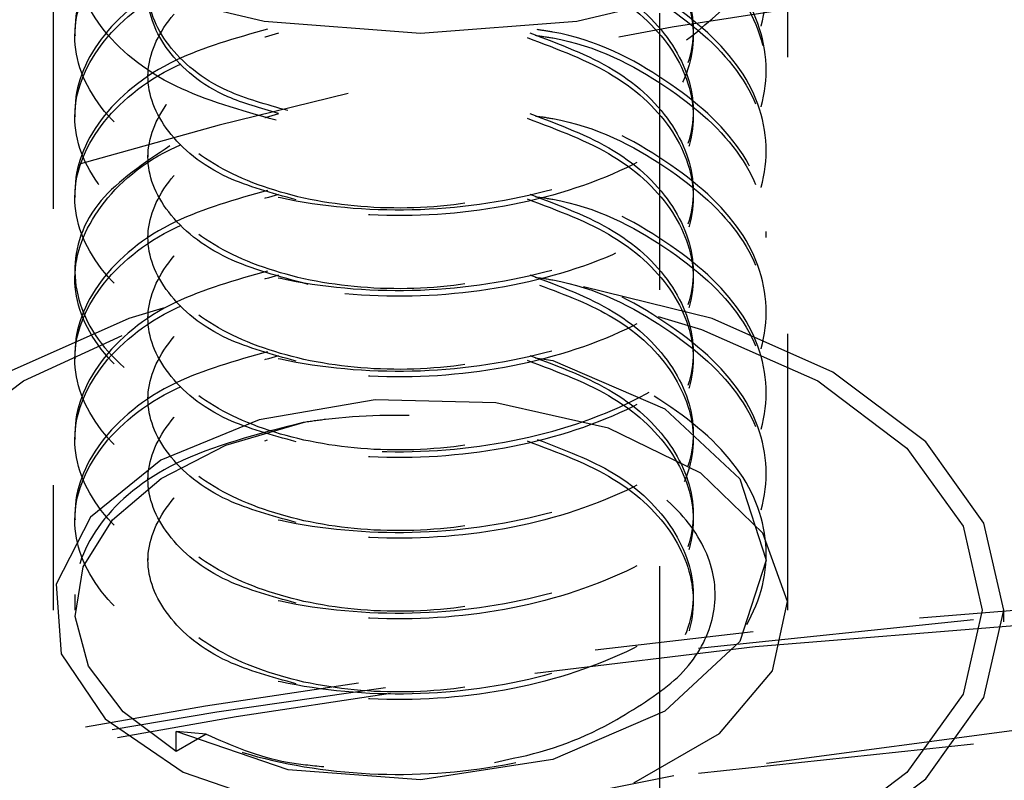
# Model space of a CAD drawing. Header units: inches. Extents: x 1907 to 2452, y -210 to -54.
# Tile 327 of 656: x 1991.881 to 1992.237, y -191.757 to -191.482. Entities that reach past the tile are written whole.
import ezdxf

# ---------------------------------------------------------------- set-up
doc = ezdxf.new("R2010")
doc.units = ezdxf.units.IN
doc.header["$LTSCALE"] = 0.5
doc.header["$MEASUREMENT"] = 0
doc.linetypes.add('HIDDEN', pattern=[0.22499999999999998, 0.15, -0.075])
doc.layers.add('SID-M-H', color=4, linetype='HIDDEN')

msp = doc.modelspace()

# ---------------------------------------------------------------- linework, layer by layer
at = {"layer": 'SID-M-H'}
for p, q in [((1991.893274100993, -190.6498981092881), (1991.893274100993, -191.6950703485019)), ((1992.158899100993, -191.6950703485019), (1992.158899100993, -190.6498981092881)), ((1992.112449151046, -190.8791758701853), (1992.112449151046, -192.5009024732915)), ((1991.916836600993, -191.4695267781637), (1991.969534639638, -191.4821279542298)), ((1992.082638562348, -191.4821279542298), (1992.135336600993, -191.4695267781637)), ((1991.969534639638, -191.4821279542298), (1992.026086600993, -191.4864259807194)), ((1992.026086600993, -191.4864259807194), (1992.082638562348, -191.4821279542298)), ((1991.901086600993, -191.4852485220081), (1991.901086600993, -191.4873749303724)), ((1991.927505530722, -191.4998296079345), (1991.927505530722, -191.5019560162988)), ((1992.151086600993, -191.5019560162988), (1992.151086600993, -191.4998296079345)), ((1991.901086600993, -191.5144106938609), (1991.901086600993, -191.5165371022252)), ((1991.927505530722, -191.5289917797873), (1991.927505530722, -191.5311181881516)), ((1992.151086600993, -191.5311181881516), (1992.151086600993, -191.5289917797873)), ((1991.901086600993, -191.5435728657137), (1991.901086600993, -191.545699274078)), ((1991.927505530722, -191.5581539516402), (1991.927505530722, -191.5602803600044)), ((1992.151086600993, -191.5602803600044), (1992.151086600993, -191.5581539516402)), ((1991.901086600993, -191.5727350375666), (1991.901086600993, -191.5748614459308)), ((1992.131555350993, -191.5896130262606), (1992.085071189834, -191.5781564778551)), ((1991.932968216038, -191.5858063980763), (1991.920617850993, -191.5896130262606)), ((1991.927505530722, -191.587316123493), (1991.927505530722, -191.5894425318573)), ((1992.151086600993, -191.5894425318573), (1992.151086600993, -191.587316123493)), ((1991.920617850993, -191.5896130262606), (1991.876931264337, -191.608964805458)), ((1992.111972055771, -191.5888063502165), (1992.127649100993, -191.5935188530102)), ((1992.17524193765, -191.608964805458), (1992.131555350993, -191.5896130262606)), ((1992.127649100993, -191.5935188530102), (1992.169717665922, -191.6121538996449)), ((1991.882455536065, -191.6121538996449), (1991.918131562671, -191.5957408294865)), ((1991.901086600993, -191.6018972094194), (1991.901086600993, -191.6040236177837)), ((1992.067507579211, -191.6038121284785), (1992.073922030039, -191.6047931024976)), ((1992.073922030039, -191.6047931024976), (1992.114474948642, -191.6222582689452)), ((1991.85017519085, -191.6364395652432), (1991.882455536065, -191.6121538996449)), ((1992.169717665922, -191.6121538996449), (1992.201998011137, -191.6364395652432)), ((1992.208763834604, -191.6341845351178), (1992.17524193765, -191.608964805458)), ((1991.927505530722, -191.6164782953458), (1991.927505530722, -191.6186047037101)), ((1992.009658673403, -191.6189881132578), (1991.967755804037, -191.626189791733)), ((1992.053341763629, -191.6200311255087), (1992.009658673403, -191.6189881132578)), ((1992.151086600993, -191.6186047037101), (1992.151086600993, -191.6164782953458)), ((1992.094071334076, -191.6292058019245), (1992.053341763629, -191.6200311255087)), ((1992.114474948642, -191.6222582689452), (1992.141571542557, -191.6474916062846)), ((1991.967755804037, -191.626189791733), (1991.932173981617, -191.6408557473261)), ((1991.955718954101, -191.6354295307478), (1991.983604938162, -191.6272045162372)), ((1992.127433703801, -191.6455179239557), (1992.094071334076, -191.6292058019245)), ((1991.901086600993, -191.6310593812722), (1991.901086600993, -191.6331857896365)), ((1991.932249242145, -191.6473976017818), (1991.955718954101, -191.6354295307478)), ((1992.201998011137, -191.6364395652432), (1992.222290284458, -191.6647208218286)), ((1992.229836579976, -191.6635535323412), (1992.208763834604, -191.6341845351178)), ((1991.932173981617, -191.6408557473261), (1991.906769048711, -191.6613966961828)), ((1991.914668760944, -191.6623576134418), (1991.932249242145, -191.6473976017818)), ((1991.927505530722, -191.6456404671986), (1991.927505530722, -191.6477668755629)), ((1992.149813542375, -191.6671998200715), (1992.127433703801, -191.6455179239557)), ((1992.141571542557, -191.6474916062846), (1992.151086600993, -191.6769290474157)), ((1992.151086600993, -191.6477668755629), (1992.151086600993, -191.6456404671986)), ((1991.906769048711, -191.6613966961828), (1991.894294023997, -191.6855867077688)), ((1991.901086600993, -191.660221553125), (1991.901086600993, -191.6623479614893)), ((1991.904080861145, -191.6793706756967), (1991.914668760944, -191.6623576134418)), ((1992.222290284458, -191.6647208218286), (1992.229211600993, -191.6950703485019)), ((1992.237024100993, -191.6950703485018), (1992.229836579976, -191.6635535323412)), ((1992.158785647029, -191.6919019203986), (1992.149813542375, -191.6671998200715)), ((1991.927505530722, -191.6748026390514), (1991.927505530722, -191.6769290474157)), ((1992.151086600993, -191.6769290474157), (1992.151086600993, -191.6748026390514)), ((1991.901150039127, -191.6973690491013), (1991.904080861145, -191.6793706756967)), ((1992.151086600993, -191.6769290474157), (1992.141571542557, -191.706366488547)), ((1991.894294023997, -191.6855867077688), (1991.896100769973, -191.7108044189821)), ((1991.901086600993, -191.6893837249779), (1991.901086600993, -191.6950703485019)), ((1992.306176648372, -191.689827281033), (1992.14641873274, -191.7028113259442)), ((1992.386633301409, -191.6895122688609), (1992.22605567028, -191.6985165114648)), ((1992.153377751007, -191.7169473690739), (1992.158785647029, -191.6919019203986)), ((1991.906060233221, -191.7152231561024), (1991.901150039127, -191.6973690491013)), ((1992.147129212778, -191.7082183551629), (1992.306554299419, -191.6952613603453)), ((1992.229211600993, -191.6950703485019), (1992.222290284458, -191.7254198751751)), ((1992.229211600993, -191.8825414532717), (1992.229211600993, -191.6950703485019)), ((1992.229836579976, -191.7265871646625), (1992.237024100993, -191.6950703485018)), ((1992.237024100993, -191.8992055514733), (1992.237024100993, -191.6950703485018)), ((1992.22605567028, -191.6985165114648), (1992.084344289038, -191.7132572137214)), ((1992.14641873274, -191.7028113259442), (1992.089231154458, -191.70945051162)), ((1992.067419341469, -191.7177694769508), (1992.147129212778, -191.7082183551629)), ((1992.141571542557, -191.706366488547), (1992.114474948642, -191.7315998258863)), ((1991.896100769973, -191.7108044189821), (1991.911993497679, -191.7343170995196)), ((1991.918503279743, -191.7318124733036), (1991.906060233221, -191.7152231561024)), ((1992.134175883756, -191.7396221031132), (1992.153377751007, -191.7169473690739)), ((1992.222290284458, -191.7254198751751), (1992.201998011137, -191.7537011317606)), ((1992.208763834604, -191.7559561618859), (1992.229836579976, -191.7265871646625)), ((1991.937698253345, -191.7460958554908), (1991.918503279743, -191.7318124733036)), ((1992.114474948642, -191.7315998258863), (1992.073922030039, -191.7490649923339)), ((1991.911993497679, -191.7343170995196), (1991.940249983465, -191.7535767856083)), ((1992.386633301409, -191.7344220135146), (1992.22605567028, -191.7434262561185)), ((1991.937698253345, -191.7460958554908), (1991.937698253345, -191.7388903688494)), ((1991.948505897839, -191.7398567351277), (1991.937698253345, -191.7388903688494)), ((1991.978251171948, -191.7527102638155), (1991.937698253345, -191.7388903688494)), ((1991.948505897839, -191.7398567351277), (1991.937698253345, -191.7460958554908)), ((1992.103260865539, -191.7574689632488), (1992.134175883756, -191.7396221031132)), ((1992.250340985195, -191.7371973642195), (1992.117719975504, -191.7549635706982)), ((1992.22605567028, -191.7434262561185), (1992.067413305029, -191.7603660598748)), ((1992.073922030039, -191.7490649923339), (1992.026086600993, -191.7563805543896)), ((1992.052840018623, -191.7501626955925), (1992.059589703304, -191.7485926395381)), ((1991.940249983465, -191.7535767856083), (1991.977808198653, -191.7664963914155)), ((1992.026086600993, -191.7563805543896), (1991.978251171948, -191.7527102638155)), ((1992.201998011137, -191.7537011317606), (1992.169717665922, -191.7779867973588)), ((1992.117719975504, -191.7549635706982), (1991.988892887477, -191.7803841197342)), ((1992.17524193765, -191.7811758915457), (1992.208763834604, -191.7559561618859))]:
    msp.add_line(p, q, dxfattribs=at)
for centre, radius, start, end in [((1992.440334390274, -193.3750986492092), 1.918241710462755, 91.32776657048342, 118.0905912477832), ((1992.339579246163, -194.1348251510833), 2.43668280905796, 97.9240926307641, 118.9093857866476), ((1992.317090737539, -194.0573500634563), 2.353911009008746, 97.41195550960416, 121.3284741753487), ((1992.363943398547, -194.2065039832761), 2.505720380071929, 97.9992728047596, 118.6023278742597), ((1992.036257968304, -191.6292050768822), 0.1216460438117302, 281.0578602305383, 300.0229112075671)]:
    msp.add_arc(centre, radius, start, end, dxfattribs=at)
for points, knots in [([(1992.064647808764, -191.3700774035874), (1992.067766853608, -191.3705008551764), (1992.086973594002, -191.3731084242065), (1992.116490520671, -191.3882108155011), (1992.144759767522, -191.413362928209), (1992.153899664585, -191.4435028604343), (1992.147170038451, -191.4703855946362), (1992.131139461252, -191.4834784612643), (1992.125072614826, -191.4884335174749)], [0, 0, 0, 0, 0.04036787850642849, 0.2485810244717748, 0.4567941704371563, 0.6650073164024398, 0.8732204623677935, 1, 1, 1, 1]), ([(1992.122302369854, -191.4888868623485), (1992.129449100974, -191.4831174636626), (1992.146645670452, -191.4692350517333), (1992.15397616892, -191.4414056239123), (1992.144750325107, -191.4112088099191), (1992.116451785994, -191.3861660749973), (1992.088082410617, -191.3713085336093), (1992.070130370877, -191.3687676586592), (1992.068217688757, -191.3684969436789)], [0, 0, 0, 0, 0.1472201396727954, 0.3542432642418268, 0.561266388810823, 0.7682895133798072, 0.9753126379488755, 1, 1, 1, 1]), ([(1991.970715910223, -191.4266163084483), (1991.959063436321, -191.4299268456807), (1991.933099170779, -191.4373034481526), (1991.90776260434, -191.4589151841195), (1991.897787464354, -191.4852008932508), (1991.907607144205, -191.5117723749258), (1991.935393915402, -191.5339537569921), (1991.977006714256, -191.548185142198), (1992.026086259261, -191.5519975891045), (1992.075167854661, -191.5445381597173), (1992.116774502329, -191.5266700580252), (1992.144583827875, -191.5008108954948), (1992.154319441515, -191.4707156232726), (1992.144658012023, -191.4403312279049), (1992.116477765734, -191.4153394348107), (1992.088081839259, -191.4004704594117), (1992.070130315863, -191.397929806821), (1992.068217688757, -191.3976591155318)], [0, 0, 0, 0, 0.05843403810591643, 0.1302038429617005, 0.201973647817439, 0.2737434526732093, 0.3455132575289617, 0.4172830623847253, 0.4890528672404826, 0.5608226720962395, 0.6325924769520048, 0.7043622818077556, 0.7761320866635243, 0.8479018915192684, 0.9196716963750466, 0.9914415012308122, 1, 1, 1, 1]), ([(1991.970715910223, -191.3974541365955), (1991.959062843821, -191.4007653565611), (1991.933097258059, -191.408143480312), (1991.907772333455, -191.4297418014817), (1991.897751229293, -191.4560804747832), (1991.907742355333, -191.482454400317), (1991.933860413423, -191.5045044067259), (1991.960924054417, -191.5121314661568), (1991.973640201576, -191.5157151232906)], [0, 0, 0, 0, 0.1428276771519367, 0.3182513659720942, 0.493675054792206, 0.669098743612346, 0.8445224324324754, 1, 1, 1, 1]), ([(1991.973891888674, -191.5179273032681), (1991.961084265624, -191.5143203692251), (1991.933926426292, -191.5066720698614), (1991.907737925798, -191.4845814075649), (1991.897758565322, -191.4582108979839), (1991.907747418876, -191.4318515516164), (1991.933676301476, -191.4099095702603), (1991.960473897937, -191.4023429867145), (1991.972932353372, -191.3988252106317)], [0, 0, 0, 0, 0.1549123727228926, 0.3284829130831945, 0.5020534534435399, 0.6756239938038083, 0.8491945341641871, 1, 1, 1, 1]), ([(1992.065583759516, -191.3988252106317), (1992.07628380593, -191.4028470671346), (1992.098311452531, -191.4111266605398), (1992.119538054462, -191.4320650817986), (1992.126917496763, -191.4559189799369), (1992.121617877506, -191.4774466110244), (1992.109076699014, -191.4879052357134), (1992.104383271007, -191.4918192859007)], [0, 0, 0, 0, 0.2079397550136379, 0.4280750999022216, 0.6482104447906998, 0.8683457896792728, 1, 1, 1, 1]), ([(1992.067507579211, -191.3996769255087), (1992.069659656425, -191.3999788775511), (1992.087860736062, -191.4025326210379), (1992.116487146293, -191.4174489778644), (1992.144655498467, -191.4424621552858), (1992.154320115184, -191.4728408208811), (1992.144583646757, -191.5029376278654), (1992.116774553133, -191.5287963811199), (1992.075167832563, -191.5466645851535), (1992.026086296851, -191.5541240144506), (1991.977006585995, -191.5503114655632), (1991.935394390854, -191.5360804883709), (1991.907605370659, -191.5138975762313), (1991.897794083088, -191.4873318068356), (1991.907737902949, -191.4610247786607), (1991.933678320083, -191.4390693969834), (1991.96047453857, -191.4315044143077), (1991.972932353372, -191.4279873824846)], [0, 0, 0, 0, 0.009576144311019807, 0.08098973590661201, 0.1524033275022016, 0.2238169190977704, 0.2952305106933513, 0.3666441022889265, 0.4380576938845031, 0.509471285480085, 0.5808848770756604, 0.6522984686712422, 0.7237120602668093, 0.795125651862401, 0.8665392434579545, 0.9379528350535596, 1, 1, 1, 1]), ([(1992.064647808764, -191.4005372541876), (1992.075686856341, -191.4046765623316), (1992.098061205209, -191.4130662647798), (1992.119571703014, -191.4341926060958), (1992.126822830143, -191.4580194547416), (1992.122143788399, -191.4786034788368), (1992.110742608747, -191.4882771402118), (1992.107089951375, -191.4913763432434)], [0, 0, 0, 0, 0.2190790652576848, 0.4440375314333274, 0.6689959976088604, 0.8939544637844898, 1, 1, 1, 1]), ([(1991.970715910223, -191.4557784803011), (1991.959063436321, -191.4590890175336), (1991.933099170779, -191.4664656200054), (1991.90776260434, -191.4880773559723), (1991.897787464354, -191.5143630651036), (1991.907607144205, -191.5409345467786), (1991.935393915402, -191.563115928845), (1991.977006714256, -191.5773473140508), (1992.026086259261, -191.5811597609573), (1992.075167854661, -191.5737003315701), (1992.116774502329, -191.5558322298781), (1992.144583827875, -191.5299730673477), (1992.154319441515, -191.4998777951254), (1992.144658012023, -191.4694933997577), (1992.116477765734, -191.4445016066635), (1992.088081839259, -191.4296326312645), (1992.070130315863, -191.4270919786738), (1992.068217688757, -191.4268212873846)], [0, 0, 0, 0, 0.05843403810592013, 0.1302038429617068, 0.2019736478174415, 0.2737434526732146, 0.3455132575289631, 0.4172830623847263, 0.489052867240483, 0.5608226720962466, 0.6325924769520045, 0.704362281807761, 0.7761320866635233, 0.8479018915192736, 0.9196716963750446, 0.9914415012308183, 1, 1, 1, 1]), ([(1992.075570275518, -191.4305299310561), (1992.089364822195, -191.435552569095), (1992.117538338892, -191.4458106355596), (1992.144472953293, -191.4719349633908), (1992.154369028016, -191.501919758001), (1992.144570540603, -191.5321221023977), (1992.116778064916, -191.5579525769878), (1992.075166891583, -191.5758283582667), (1992.026086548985, -191.583285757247), (1991.977006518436, -191.5794737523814), (1991.935394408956, -191.5652426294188), (1991.907605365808, -191.5430597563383), (1991.897794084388, -191.5164939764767), (1991.907737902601, -191.490186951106), (1991.933678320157, -191.4682315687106), (1991.960474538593, -191.4606665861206), (1991.972932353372, -191.4571495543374)], [0, 0, 0, 0, 0.0693767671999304, 0.1416927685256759, 0.2140087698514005, 0.2863247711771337, 0.3586407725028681, 0.4309567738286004, 0.5032727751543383, 0.5755887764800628, 0.6479047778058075, 0.7202207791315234, 0.7925367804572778, 0.8648527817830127, 0.9371687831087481, 1, 1, 1, 1]), ([(1992.065583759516, -191.4279873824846), (1992.076290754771, -191.4320120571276), (1992.098332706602, -191.4402974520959), (1992.119447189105, -191.4611904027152), (1992.12725759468, -191.4852190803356), (1992.119528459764, -191.5094244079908), (1992.097610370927, -191.5301804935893), (1992.064793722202, -191.5446635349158), (1992.02608640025, -191.5509298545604), (1991.987380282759, -191.5483092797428), (1991.954560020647, -191.5374691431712), (1991.932655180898, -191.5203673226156), (1991.924876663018, -191.4997736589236), (1991.932871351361, -191.4795156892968), (1991.950770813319, -191.4639500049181), (1991.968417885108, -191.4589736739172), (1991.974886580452, -191.4571495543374)], [0, 0, 0, 0, 0.06984989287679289, 0.1437964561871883, 0.2177430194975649, 0.2916895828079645, 0.3656361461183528, 0.4395827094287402, 0.5135292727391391, 0.5874758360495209, 0.6614223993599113, 0.7353689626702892, 0.8093155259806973, 0.8832620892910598, 0.9572086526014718, 1, 1, 1, 1]), ([(1991.978059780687, -191.5143906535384), (1991.970447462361, -191.5122760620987), (1991.951605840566, -191.5070421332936), (1991.932842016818, -191.4910279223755), (1991.924826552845, -191.470659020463), (1991.932884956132, -191.4503406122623), (1991.950769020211, -191.4347895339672), (1991.968417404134, -191.4298119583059), (1991.974886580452, -191.4279873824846)], [0, 0, 0, 0, 0.1289618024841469, 0.3191996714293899, 0.5094375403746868, 0.6996754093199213, 0.8899132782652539, 1, 1, 1, 1]), ([(1991.974676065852, -191.5154046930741), (1991.968282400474, -191.513599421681), (1991.950712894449, -191.5086386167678), (1991.93289130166, -191.4931204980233), (1991.924814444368, -191.4727952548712), (1991.932884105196, -191.4524615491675), (1991.950844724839, -191.4368712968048), (1991.968601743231, -191.4318702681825), (1991.975174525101, -191.4300191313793)], [0, 0, 0, 0, 0.110876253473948, 0.3046829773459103, 0.498489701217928, 0.6922964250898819, 0.8861031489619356, 1, 1, 1, 1]), ([(1992.070397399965, -191.4322448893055), (1992.079354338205, -191.4356591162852), (1992.099590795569, -191.4433728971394), (1992.119386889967, -191.4633429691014), (1992.12730232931, -191.4873704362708), (1992.119409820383, -191.5114248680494), (1992.099021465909, -191.5318048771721), (1992.077966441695, -191.5397782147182), (1992.068217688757, -191.5434699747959)], [0, 0, 0, 0, 0.140389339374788, 0.3171823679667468, 0.4939753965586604, 0.6707684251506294, 0.8475614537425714, 1, 1, 1, 1]), ([(1991.970715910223, -191.484940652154), (1991.959063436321, -191.4882511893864), (1991.933099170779, -191.4956277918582), (1991.90776260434, -191.5172395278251), (1991.897787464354, -191.5435252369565), (1991.907607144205, -191.5700967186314), (1991.935393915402, -191.5922781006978), (1991.977006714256, -191.6065094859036), (1992.026086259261, -191.6103219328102), (1992.075167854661, -191.602862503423), (1992.116774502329, -191.5849944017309), (1992.144583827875, -191.5591352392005), (1992.154319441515, -191.5290399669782), (1992.144658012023, -191.4986555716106), (1992.116477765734, -191.4736637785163), (1992.088081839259, -191.4587948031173), (1992.070130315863, -191.4562541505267), (1992.068217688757, -191.4559834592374)], [0, 0, 0, 0, 0.05843403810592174, 0.1302038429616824, 0.2019736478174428, 0.2737434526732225, 0.3455132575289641, 0.417283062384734, 0.489052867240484, 0.5608226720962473, 0.6325924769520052, 0.7043622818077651, 0.7761320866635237, 0.847901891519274, 0.919671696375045, 0.9914415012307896, 1, 1, 1, 1]), ([(1992.067507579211, -191.4580012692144), (1992.069659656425, -191.4583032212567), (1992.087860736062, -191.4608569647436), (1992.116487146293, -191.47577332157), (1992.144655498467, -191.5007864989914), (1992.154320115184, -191.5311651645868), (1992.144583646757, -191.5612619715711), (1992.116774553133, -191.5871207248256), (1992.075167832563, -191.6049889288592), (1992.026086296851, -191.6124483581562), (1991.977006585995, -191.6086358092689), (1991.935394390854, -191.5944048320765), (1991.907605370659, -191.572221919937), (1991.897794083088, -191.5456561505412), (1991.907737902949, -191.5193491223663), (1991.933678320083, -191.4973937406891), (1991.96047453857, -191.4898287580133), (1991.972932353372, -191.4863117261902)], [0, 0, 0, 0, 0.00957614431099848, 0.08098973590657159, 0.1524033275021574, 0.2238169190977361, 0.2952305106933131, 0.3666441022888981, 0.4380576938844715, 0.5094712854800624, 0.5808848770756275, 0.6522984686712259, 0.7237120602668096, 0.7951256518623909, 0.8665392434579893, 0.9379528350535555, 1, 1, 1, 1]), ([(1992.065583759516, -191.4571495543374), (1992.076290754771, -191.4611742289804), (1992.098332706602, -191.4694596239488), (1992.119447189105, -191.4903525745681), (1992.12725759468, -191.5143812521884), (1992.119528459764, -191.5385865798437), (1992.097610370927, -191.5593426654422), (1992.064793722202, -191.5738257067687), (1992.02608640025, -191.5800920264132), (1991.987380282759, -191.5774714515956), (1991.954560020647, -191.566631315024), (1991.932655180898, -191.5495294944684), (1991.924876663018, -191.5289358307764), (1991.932871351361, -191.5086778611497), (1991.950770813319, -191.4931121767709), (1991.968417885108, -191.48813584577), (1991.974886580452, -191.4863117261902)], [0, 0, 0, 0, 0.06984989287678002, 0.143796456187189, 0.2177430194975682, 0.2916895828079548, 0.3656361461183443, 0.4395827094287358, 0.5135292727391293, 0.5874758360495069, 0.6614223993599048, 0.7353689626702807, 0.8093155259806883, 0.8832620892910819, 0.9572086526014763, 1, 1, 1, 1]), ([(1992.064647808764, -191.4588615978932), (1992.075696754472, -191.4630051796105), (1992.098091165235, -191.4714035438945), (1992.119448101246, -191.4924635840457), (1992.127285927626, -191.5165437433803), (1992.119414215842, -191.540584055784), (1992.099020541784, -191.5609676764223), (1992.077966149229, -191.5689405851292), (1992.068217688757, -191.5726321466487)], [0, 0, 0, 0, 0.1668688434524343, 0.3382159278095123, 0.5095630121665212, 0.6809100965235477, 0.8522571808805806, 1, 1, 1, 1]), ([(1991.981054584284, -191.5466637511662), (1991.972358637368, -191.5442787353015), (1991.952391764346, -191.5388024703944), (1991.932804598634, -191.5223434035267), (1991.92483264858, -191.50193771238), (1991.932897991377, -191.4816418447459), (1991.950505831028, -191.4662330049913), (1991.967779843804, -191.4613357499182), (1991.973891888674, -191.4596029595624)], [0, 0, 0, 0, 0.1450500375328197, 0.3330512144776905, 0.5210523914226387, 0.7090535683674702, 0.897054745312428, 1, 1, 1, 1]), ([(1991.93542173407, -191.5271685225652), (1991.926087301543, -191.5334451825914), (1991.906562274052, -191.546574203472), (1991.898043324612, -191.5728439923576), (1991.907538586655, -191.5992169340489), (1991.935412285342, -191.6214515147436), (1991.977001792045, -191.6356686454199), (1992.026087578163, -191.6394849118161), (1992.075167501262, -191.6320244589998), (1992.116774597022, -191.6141566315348), (1992.144583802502, -191.5882973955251), (1992.154319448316, -191.5582021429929), (1992.144658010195, -191.5278177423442), (1992.116477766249, -191.5028259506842), (1992.088081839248, -191.4879569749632), (1992.070130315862, -191.4854163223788), (1992.068217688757, -191.4851456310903)], [0, 0, 0, 0, 0.07026993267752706, 0.146985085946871, 0.2237002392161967, 0.3004153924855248, 0.3771305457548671, 0.4538456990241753, 0.5305608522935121, 0.6072760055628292, 0.683991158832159, 0.7607063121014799, 0.8374214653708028, 0.9141366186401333, 0.9908517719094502, 1, 1, 1, 1]), ([(1992.067507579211, -191.4871634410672), (1992.069659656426, -191.4874653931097), (1992.087860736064, -191.4900191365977), (1992.116487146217, -191.5049354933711), (1992.144655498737, -191.5299486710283), (1992.154320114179, -191.5603273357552), (1992.144583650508, -191.5904241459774), (1992.116774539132, -191.6162828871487), (1992.075167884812, -191.6341511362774), (1992.026086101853, -191.6416103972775), (1991.977007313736, -191.6377984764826), (1991.935391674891, -191.6235651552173), (1991.907615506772, -191.601390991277), (1991.897756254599, -191.5747925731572), (1991.907879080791, -191.5486073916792), (1991.930781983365, -191.5283398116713), (1991.95343564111, -191.521710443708), (1991.961902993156, -191.5192325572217)], [0, 0, 0, 0, 0.00976582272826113, 0.08259393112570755, 0.155422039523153, 0.2282501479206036, 0.3010782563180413, 0.3739063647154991, 0.4467344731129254, 0.5195625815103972, 0.5923906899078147, 0.6652187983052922, 0.7380469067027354, 0.8108750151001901, 0.8837031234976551, 0.9565312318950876, 1, 1, 1, 1]), ([(1992.065583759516, -191.4863117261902), (1992.076290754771, -191.4903364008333), (1992.098332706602, -191.4986217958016), (1992.119447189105, -191.5195147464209), (1992.12725759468, -191.5435434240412), (1992.119528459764, -191.5677487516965), (1992.097610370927, -191.588504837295), (1992.064793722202, -191.6029878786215), (1992.02608640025, -191.6092541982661), (1991.987380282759, -191.6066336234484), (1991.954560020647, -191.5957934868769), (1991.932655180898, -191.5786916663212), (1991.924876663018, -191.5580980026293), (1991.932871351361, -191.5378400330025), (1991.950770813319, -191.5222743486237), (1991.968417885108, -191.5172980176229), (1991.974886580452, -191.515473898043)], [0, 0, 0, 0, 0.06984989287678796, 0.1437964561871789, 0.2177430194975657, 0.2916895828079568, 0.3656361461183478, 0.4395827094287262, 0.5135292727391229, 0.5874758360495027, 0.6614223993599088, 0.7353689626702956, 0.8093155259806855, 0.8832620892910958, 0.9572086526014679, 1, 1, 1, 1]), ([(1991.985405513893, -191.5772562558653), (1991.97512854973, -191.5744829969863), (1991.953528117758, -191.5686540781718), (1991.932755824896, -191.5515386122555), (1991.924845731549, -191.5310910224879), (1991.932894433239, -191.5108064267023), (1991.950506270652, -191.4953948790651), (1991.967779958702, -191.4904978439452), (1991.973891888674, -191.4887651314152)], [0, 0, 0, 0, 0.1663711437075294, 0.3496838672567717, 0.5329965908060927, 0.7163093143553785, 0.8996220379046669, 0.9999999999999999, 0.9999999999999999, 0.9999999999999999, 0.9999999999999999]), ([(1992.064647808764, -191.488023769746), (1992.075696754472, -191.4921673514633), (1992.098091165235, -191.5005657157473), (1992.119448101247, -191.5216257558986), (1992.127285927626, -191.5457059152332), (1992.119414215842, -191.5697462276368), (1992.099020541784, -191.5901298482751), (1992.077966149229, -191.598102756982), (1992.068217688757, -191.6017943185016)], [0, 0, 0, 0, 0.1668688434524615, 0.3382159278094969, 0.5095630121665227, 0.680910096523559, 0.8522571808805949, 1, 1, 1, 1]), ([(1991.970715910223, -191.5432649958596), (1991.959063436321, -191.5465755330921), (1991.933099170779, -191.5539521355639), (1991.90776260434, -191.5755638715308), (1991.897787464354, -191.6018495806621), (1991.907607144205, -191.6284210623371), (1991.935393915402, -191.6506024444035), (1991.977006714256, -191.6648338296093), (1992.026086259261, -191.6686462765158), (1992.075167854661, -191.6611868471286), (1992.116774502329, -191.6433187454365), (1992.144583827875, -191.6174595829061), (1992.154319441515, -191.5873643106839), (1992.144658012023, -191.5569799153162), (1992.116477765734, -191.531988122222), (1992.088081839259, -191.517119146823), (1992.070130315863, -191.5145784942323), (1992.068217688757, -191.5143078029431)], [0, 0, 0, 0, 0.0584340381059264, 0.1302038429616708, 0.2019736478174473, 0.2737434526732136, 0.3455132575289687, 0.4172830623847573, 0.4890528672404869, 0.56082267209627, 0.6325924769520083, 0.7043622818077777, 0.7761320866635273, 0.8479018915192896, 0.9196716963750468, 0.9914415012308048, 1, 1, 1, 1]), ([(1992.067507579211, -191.51632561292), (1992.069659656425, -191.5166275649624), (1992.087860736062, -191.5191813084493), (1992.116487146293, -191.5340976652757), (1992.144655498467, -191.5591108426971), (1992.154320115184, -191.5894895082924), (1992.144583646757, -191.6195863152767), (1992.116774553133, -191.6454450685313), (1992.075167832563, -191.6633132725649), (1992.026086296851, -191.6707727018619), (1991.977006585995, -191.6669601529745), (1991.935394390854, -191.6527291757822), (1991.907605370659, -191.6305462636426), (1991.897794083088, -191.6039804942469), (1991.907737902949, -191.577673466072), (1991.933678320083, -191.5557180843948), (1991.96047453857, -191.548153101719), (1991.972932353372, -191.5446360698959)], [0, 0, 0, 0, 0.009576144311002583, 0.08098973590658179, 0.1524033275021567, 0.2238169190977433, 0.2952305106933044, 0.3666441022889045, 0.4380576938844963, 0.509471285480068, 0.58088487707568, 0.6522984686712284, 0.7237120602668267, 0.7951256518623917, 0.8665392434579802, 0.9379528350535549, 1, 1, 1, 1]), ([(1992.065583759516, -191.515473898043), (1992.076290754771, -191.5194985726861), (1992.098332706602, -191.5277839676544), (1992.119447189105, -191.5486769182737), (1992.12725759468, -191.5727055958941), (1992.119528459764, -191.5969109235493), (1992.097610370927, -191.6176670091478), (1992.064793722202, -191.6321500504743), (1992.02608640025, -191.6384163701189), (1991.987380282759, -191.6357957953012), (1991.954560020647, -191.6249556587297), (1991.932655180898, -191.607853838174), (1991.924876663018, -191.5872601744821), (1991.932871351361, -191.5670022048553), (1991.950770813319, -191.5514365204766), (1991.968417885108, -191.5464601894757), (1991.974886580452, -191.5446360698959)], [0, 0, 0, 0, 0.06984989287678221, 0.1437964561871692, 0.2177430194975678, 0.2916895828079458, 0.3656361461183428, 0.4395827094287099, 0.5135292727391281, 0.5874758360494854, 0.6614223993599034, 0.7353689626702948, 0.8093155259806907, 0.8832620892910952, 0.9572086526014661, 1, 1, 1, 1]), ([(1991.981054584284, -191.6049880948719), (1991.972358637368, -191.6026030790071), (1991.952391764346, -191.5971268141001), (1991.932804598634, -191.5806677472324), (1991.92483264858, -191.5602620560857), (1991.932897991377, -191.5399661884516), (1991.950505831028, -191.5245573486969), (1991.967779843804, -191.5196600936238), (1991.973891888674, -191.5179273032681)], [0, 0, 0, 0, 0.1450500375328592, 0.3330512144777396, 0.5210523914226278, 0.709053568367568, 0.8970547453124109, 1, 1, 1, 1]), ([(1992.064647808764, -191.5171859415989), (1992.075696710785, -191.5213294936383), (1992.098091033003, -191.5297277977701), (1992.119448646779, -191.5507882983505), (1992.127283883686, -191.5748666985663), (1992.119421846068, -191.5989135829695), (1992.098835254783, -191.6194317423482), (1992.077514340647, -191.6274891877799), (1992.067507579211, -191.6312708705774)], [0, 0, 0, 0, 0.1662363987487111, 0.3369340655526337, 0.5076317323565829, 0.678329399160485, 0.8490270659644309, 1, 1, 1, 1]), ([(1991.970715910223, -191.5724271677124), (1991.959063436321, -191.5757377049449), (1991.933099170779, -191.5831143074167), (1991.90776260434, -191.6047260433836), (1991.897787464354, -191.631011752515), (1991.907607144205, -191.6575832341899), (1991.935393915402, -191.6797646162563), (1991.977006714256, -191.6939960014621), (1992.026086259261, -191.6978084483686), (1992.075167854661, -191.6903490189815), (1992.116774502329, -191.6724809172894), (1992.144583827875, -191.646621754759), (1992.154319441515, -191.6165264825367), (1992.144658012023, -191.586142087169), (1992.116477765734, -191.5611502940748), (1992.088081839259, -191.5462813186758), (1992.070130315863, -191.5437406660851), (1992.068217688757, -191.5434699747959)], [0, 0, 0, 0, 0.05843403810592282, 0.130203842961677, 0.2019736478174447, 0.2737434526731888, 0.3455132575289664, 0.4172830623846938, 0.4890528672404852, 0.560822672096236, 0.6325924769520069, 0.7043622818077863, 0.7761320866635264, 0.8479018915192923, 0.9196716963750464, 0.9914415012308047, 1, 1, 1, 1]), ([(1992.065583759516, -191.5446360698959), (1992.076290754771, -191.5486607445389), (1992.098332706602, -191.5569461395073), (1992.119447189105, -191.5778390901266), (1992.12725759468, -191.6018677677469), (1992.119528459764, -191.6260730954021), (1992.097610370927, -191.6468291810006), (1992.064793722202, -191.6613122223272), (1992.02608640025, -191.6675785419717), (1991.987380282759, -191.6649579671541), (1991.954560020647, -191.6541178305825), (1991.932655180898, -191.6370160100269), (1991.924876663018, -191.616422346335), (1991.932871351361, -191.5961643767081), (1991.950770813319, -191.5805986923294), (1991.968417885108, -191.5756223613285), (1991.974886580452, -191.5737982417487)], [0, 0, 0, 0, 0.06984989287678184, 0.1437964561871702, 0.2177430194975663, 0.2916895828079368, 0.365636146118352, 0.4395827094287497, 0.5135292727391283, 0.5874758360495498, 0.6614223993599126, 0.7353689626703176, 0.8093155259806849, 0.8832620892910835, 0.9572086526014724, 1, 1, 1, 1]), ([(1992.067507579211, -191.5454877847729), (1992.069659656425, -191.5457897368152), (1992.087860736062, -191.5483434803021), (1992.116487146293, -191.5632598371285), (1992.144655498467, -191.5882730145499), (1992.154320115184, -191.6186516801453), (1992.144583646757, -191.6487484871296), (1992.116774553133, -191.6746072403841), (1992.075167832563, -191.6924754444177), (1992.026086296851, -191.6999348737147), (1991.977006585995, -191.6961223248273), (1991.935394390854, -191.681891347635), (1991.907605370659, -191.6597084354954), (1991.897794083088, -191.6331426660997), (1991.907737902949, -191.6068356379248), (1991.933678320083, -191.5848802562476), (1991.96047453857, -191.5773152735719), (1991.972932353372, -191.5737982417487)], [0, 0, 0, 0, 0.009576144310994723, 0.08098973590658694, 0.1524033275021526, 0.2238169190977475, 0.2952305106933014, 0.3666441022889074, 0.4380576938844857, 0.5094712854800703, 0.5808848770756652, 0.6522984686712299, 0.7237120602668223, 0.7951256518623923, 0.8665392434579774, 0.937952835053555, 1, 1, 1, 1]), ([(1991.981054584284, -191.6341502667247), (1991.972358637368, -191.63176525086), (1991.952391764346, -191.6262889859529), (1991.932804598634, -191.6098299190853), (1991.92483264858, -191.5894242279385), (1991.932897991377, -191.5691283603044), (1991.950505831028, -191.5537195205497), (1991.967779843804, -191.5488222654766), (1991.973891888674, -191.5470894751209)], [0, 0, 0, 0, 0.1450500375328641, 0.3330512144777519, 0.521052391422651, 0.7090535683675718, 0.8970547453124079, 1, 1, 1, 1]), ([(1992.064647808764, -191.5463481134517), (1992.075696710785, -191.5504916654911), (1992.098091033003, -191.5588899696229), (1992.119448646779, -191.5799504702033), (1992.127283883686, -191.6040288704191), (1992.119421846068, -191.6280757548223), (1992.098835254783, -191.648593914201), (1992.077514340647, -191.6566513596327), (1992.067507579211, -191.6604330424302)], [0, 0, 0, 0, 0.1662363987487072, 0.3369340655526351, 0.50763173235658, 0.678329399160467, 0.8490270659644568, 1, 1, 1, 1]), ([(1991.970715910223, -191.6015893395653), (1991.959063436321, -191.6048998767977), (1991.933099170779, -191.6122764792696), (1991.90776260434, -191.6338882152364), (1991.897787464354, -191.6601739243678), (1991.907607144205, -191.6867454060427), (1991.935393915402, -191.7089267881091), (1991.977006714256, -191.723158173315), (1992.026086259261, -191.7269706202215), (1992.075167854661, -191.7195111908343), (1992.116774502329, -191.7016430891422), (1992.144583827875, -191.6757839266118), (1992.154319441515, -191.6456886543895), (1992.144658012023, -191.6153042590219), (1992.116477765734, -191.5903124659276), (1992.088081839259, -191.5754434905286), (1992.070130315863, -191.572902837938), (1992.068217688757, -191.5726321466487)], [0, 0, 0, 0, 0.05843403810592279, 0.1302038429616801, 0.2019736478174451, 0.2737434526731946, 0.3455132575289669, 0.4172830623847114, 0.4890528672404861, 0.5608226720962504, 0.6325924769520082, 0.704362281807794, 0.7761320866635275, 0.8479018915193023, 0.9196716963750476, 0.9914415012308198, 1, 1, 1, 1]), ([(1992.067507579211, -191.5746499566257), (1992.069659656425, -191.574951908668), (1992.087860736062, -191.5775056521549), (1992.116487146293, -191.5924220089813), (1992.144655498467, -191.6174351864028), (1992.154320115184, -191.6478138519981), (1992.144583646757, -191.6779106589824), (1992.116774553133, -191.7037694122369), (1992.075167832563, -191.7216376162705), (1992.026086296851, -191.7290970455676), (1991.977006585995, -191.7252844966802), (1991.935394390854, -191.7110535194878), (1991.907605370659, -191.6888706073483), (1991.897794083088, -191.6623048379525), (1991.907737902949, -191.6359978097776), (1991.933678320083, -191.6140424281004), (1991.96047453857, -191.6064774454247), (1991.972932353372, -191.6029604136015)], [0, 0, 0, 0, 0.009576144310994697, 0.08098973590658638, 0.1524033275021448, 0.223816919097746, 0.2952305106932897, 0.3666441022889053, 0.4380576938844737, 0.509471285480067, 0.5808848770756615, 0.6522984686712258, 0.7237120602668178, 0.7951256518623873, 0.8665392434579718, 0.9379528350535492, 1, 1, 1, 1]), ([(1992.065583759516, -191.5737982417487), (1992.076290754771, -191.5778229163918), (1992.098332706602, -191.5861083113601), (1992.119447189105, -191.6070012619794), (1992.12725759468, -191.6310299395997), (1992.119528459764, -191.655235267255), (1992.097610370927, -191.6759913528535), (1992.064793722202, -191.69047439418), (1992.02608640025, -191.6967407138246), (1991.987380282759, -191.6941201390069), (1991.954560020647, -191.6832800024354), (1991.932655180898, -191.6661781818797), (1991.924876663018, -191.6455845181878), (1991.932871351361, -191.625326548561), (1991.950770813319, -191.6097608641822), (1991.968417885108, -191.6047845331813), (1991.974886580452, -191.6029604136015)], [0, 0, 0, 0, 0.06984989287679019, 0.1437964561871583, 0.2177430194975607, 0.2916895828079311, 0.3656361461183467, 0.4395827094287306, 0.5135292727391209, 0.5874758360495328, 0.6614223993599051, 0.7353689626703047, 0.8093155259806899, 0.8832620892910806, 0.957208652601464, 1, 1, 1, 1]), ([(1991.981054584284, -191.6633124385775), (1991.972358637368, -191.6609274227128), (1991.952391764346, -191.6554511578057), (1991.932804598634, -191.6389920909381), (1991.92483264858, -191.6185863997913), (1991.932897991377, -191.5982905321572), (1991.950505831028, -191.5828816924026), (1991.967779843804, -191.5779844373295), (1991.973891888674, -191.5762516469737)], [0, 0, 0, 0, 0.1450500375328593, 0.3330512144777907, 0.5210523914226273, 0.7090535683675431, 0.8970547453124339, 1, 1, 1, 1]), ([(1992.069076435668, -191.5774709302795), (1992.078512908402, -191.5810534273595), (1992.09924524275, -191.5889243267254), (1992.119402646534, -191.6091438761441), (1992.127296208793, -191.6331826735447), (1992.119418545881, -191.6572401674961), (1992.098835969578, -191.6777556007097), (1992.077514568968, -191.6858133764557), (1992.067507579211, -191.689595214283)], [0, 0, 0, 0, 0.1460516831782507, 0.320881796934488, 0.495711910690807, 0.6705420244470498, 0.8453721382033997, 1, 1, 1, 1]), ([(1991.983604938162, -191.6272045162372), (1991.967209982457, -191.6313797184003), (1991.936113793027, -191.6392987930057), (1991.907684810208, -191.6630064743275), (1991.897808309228, -191.6893478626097), (1991.907601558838, -191.7159044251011), (1991.935395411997, -191.7380898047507), (1991.977006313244, -191.7523201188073), (1992.026086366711, -191.7561328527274), (1992.07516782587, -191.7486733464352), (1992.116774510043, -191.7308052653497), (1992.144583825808, -191.7049460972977), (1992.154319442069, -191.6748508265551), (1992.144658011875, -191.6444664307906), (1992.116477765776, -191.6194746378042), (1992.088081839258, -191.6046056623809), (1992.070130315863, -191.6020650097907), (1992.068217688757, -191.6017943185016)], [0, 0, 0, 0, 0.0783457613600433, 0.1485978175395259, 0.218849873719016, 0.2891019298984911, 0.3593539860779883, 0.4296060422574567, 0.4998580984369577, 0.5701101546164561, 0.6403622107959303, 0.7106142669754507, 0.7808663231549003, 0.8511183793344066, 0.9213704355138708, 0.9916224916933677, 1, 1, 1, 1]), ([(1992.065583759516, -191.6029604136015), (1992.076290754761, -191.6069850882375), (1992.09833270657, -191.6152704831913), (1992.11944718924, -191.6361634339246), (1992.127257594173, -191.6601921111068), (1992.11952846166, -191.6843974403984), (1992.097610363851, -191.7051535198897), (1992.064793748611, -191.7196365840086), (1992.026086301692, -191.7259028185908), (1991.987380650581, -191.7232825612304), (1991.954558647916, -191.7124412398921), (1991.932660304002, -191.6953438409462), (1991.924857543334, -191.6747336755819), (1991.93294270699, -191.6545372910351), (1991.949661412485, -191.6395712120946), (1991.965739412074, -191.6349301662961), (1991.970715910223, -191.6334936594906)], [0, 0, 0, 0, 0.07053002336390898, 0.1451966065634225, 0.2198631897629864, 0.2945297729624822, 0.3691963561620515, 0.4438629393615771, 0.5185295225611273, 0.5931961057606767, 0.6678626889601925, 0.7425292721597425, 0.8171958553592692, 0.8918624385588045, 0.966529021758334, 1, 1, 1, 1]), ([(1992.064647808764, -191.6046724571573), (1992.075696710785, -191.6088160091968), (1992.098091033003, -191.6172143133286), (1992.119448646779, -191.6382748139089), (1992.127283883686, -191.6623532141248), (1992.119421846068, -191.6864000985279), (1992.098835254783, -191.7069182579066), (1992.077514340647, -191.7149757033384), (1992.067507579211, -191.7187573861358)], [0, 0, 0, 0, 0.1662363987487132, 0.3369340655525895, 0.5076317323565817, 0.6783293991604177, 0.8490270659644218, 1, 1, 1, 1]), ([(1991.981054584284, -191.6924746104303), (1991.972358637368, -191.6900895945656), (1991.952391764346, -191.6846133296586), (1991.932804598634, -191.6681542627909), (1991.92483264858, -191.6477485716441), (1991.932897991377, -191.62745270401), (1991.950505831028, -191.6120438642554), (1991.967779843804, -191.6071466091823), (1991.973891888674, -191.6054138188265)], [0, 0, 0, 0, 0.1450500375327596, 0.3330512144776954, 0.5210523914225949, 0.7090535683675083, 0.897054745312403, 0.9999999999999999, 0.9999999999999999, 0.9999999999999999, 0.9999999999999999]), ([(1992.097123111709, -191.7345293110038), (1992.105077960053, -191.7297307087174), (1992.120985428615, -191.7201348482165), (1992.132647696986, -191.700980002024), (1992.13347217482, -191.6806477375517), (1992.122828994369, -191.6605876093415), (1992.100646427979, -191.6432037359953), (1992.069208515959, -191.6303314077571), (1992.031369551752, -191.6239204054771), (1992.00174468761, -191.6245869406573), (1991.986310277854, -191.6268141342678), (1991.983604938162, -191.6272045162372)], [0, 0, 0, 0, 0.1140137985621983, 0.2279956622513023, 0.3419169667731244, 0.4618878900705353, 0.5845323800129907, 0.7094854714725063, 0.840837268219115, 0.9721019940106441, 0.9999999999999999, 0.9999999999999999, 0.9999999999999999, 0.9999999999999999]), ([(1992.068217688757, -191.6332886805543), (1992.077966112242, -191.636980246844), (1992.099020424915, -191.6449531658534), (1992.119414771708, -191.6653366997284), (1992.127283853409, -191.689377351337), (1992.119455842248, -191.713456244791), (1992.097045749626, -191.7355221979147), (1992.072520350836, -191.7440804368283), (1992.059589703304, -191.7485926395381)], [0, 0, 0, 0, 0.1442490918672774, 0.3115442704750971, 0.4788394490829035, 0.6461346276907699, 0.8134298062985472, 0.9999999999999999, 0.9999999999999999, 0.9999999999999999, 0.9999999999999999]), ([(1992.064647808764, -191.6338346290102), (1992.075693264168, -191.6379759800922), (1992.098080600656, -191.6463698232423), (1992.119491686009, -191.6674644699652), (1992.1270587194, -191.6912118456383), (1992.120256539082, -191.7153429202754), (1992.10483908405, -191.7281298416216), (1992.097123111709, -191.7345293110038)], [0, 0, 0, 0, 0.1977209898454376, 0.4007481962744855, 0.603775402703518, 0.8017015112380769, 1, 1, 1, 1]), ([(1991.981054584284, -191.7216367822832), (1991.972358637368, -191.7192517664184), (1991.952391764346, -191.7137755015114), (1991.932804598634, -191.6973164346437), (1991.92483264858, -191.676910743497), (1991.932897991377, -191.6566148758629), (1991.950505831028, -191.6412060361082), (1991.967779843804, -191.6363087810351), (1991.973891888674, -191.6345759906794)], [0, 0, 0, 0, 0.1450500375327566, 0.3330512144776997, 0.5210523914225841, 0.7090535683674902, 0.8970547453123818, 1, 1, 1, 1]), ([(1991.948505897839, -191.7398567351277), (1991.957820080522, -191.7439585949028), (1991.97081234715, -191.7496802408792), (1991.986670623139, -191.7511564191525), (1991.991160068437, -191.7515743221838)], [0, 0, 0, 0, 0.71690205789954, 1, 1, 1, 1])]:
    msp.add_open_spline(points, degree=3, knots=knots, dxfattribs=at)

doc.saveas('drawing.dxf')
